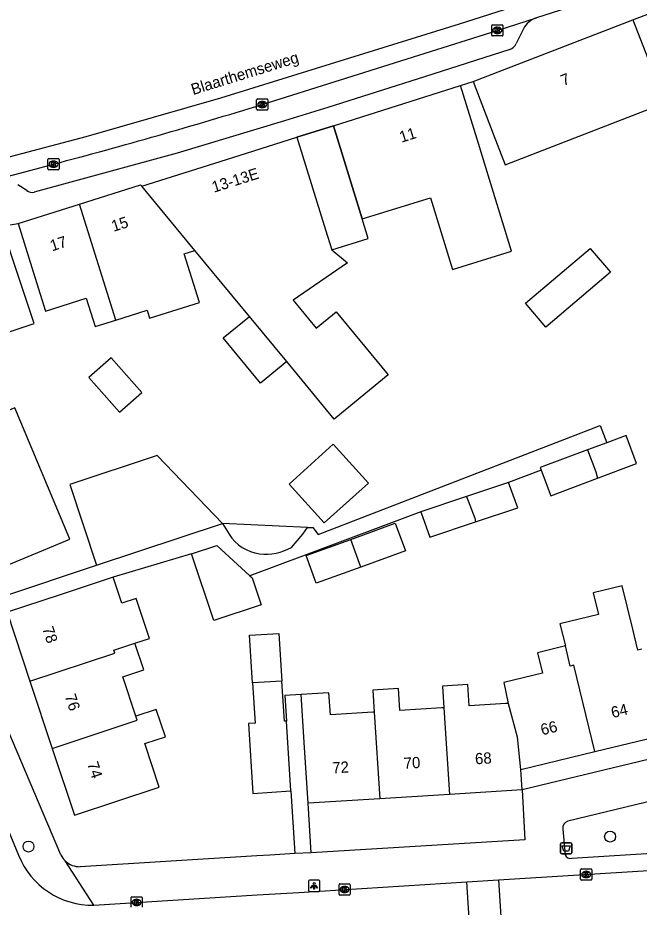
# Model space of a CAD drawing. Extents: x 159053 to 160041, y 380450 to 381422.
# Drawn here: x 159587.2 to 159642.7, y 381259.6 to 381338.9 of the extents above; entities that cross this region are included whole.
import ezdxf

# ---------------------------------------------------------------- set-up
doc = ezdxf.new("R2010")
doc.units = 0
for name, color, linetype in [('IMGEO_Afvalbak', 7, 'Continuous'), ('IMGEO_Boom', 7, 'Continuous'), ('IMGEO_Groenvoorziening', 7, 'Continuous'), ('IMGEO_Kolk', 7, 'Continuous'), ('IMGEO_Lichtpunt', 7, 'Continuous'), ('IMGEO_Openbare_ruimte_label', 7, 'Continuous'), ('IMGEO_Pand', 7, 'Continuous'), ('IMGEO_Pand_nummerreeks', 7, 'Continuous'), ('IMGEO_Pand_overbouw', 7, 'Continuous'), ('IMGEO_Rijbaan_lokaal_gesloten', 7, 'Continuous'), ('IMGEO_Rijbaan_lokaal_open', 7, 'Continuous'), ('IMGEO_Voetpad_open', 7, 'Continuous')]:
    doc.layers.add(name, color=color, linetype=linetype)

msp = doc.modelspace()

# ---------------------------------------------------------------- linework, layer by layer
at = {"layer": 'IMGEO_Afvalbak'}
for p, q in [((159635.654, 381264.415), (159635.654, 381265.215)), ((159635.654, 381265.215), (159635.654, 381264.415)), ((159635.754, 381265.315), (159636.544, 381265.315)), ((159636.544, 381265.315), (159635.754, 381265.315)), ((159636.644, 381265.215), (159636.644, 381264.415)), ((159636.644, 381264.415), (159636.644, 381265.215)), ((159636.544, 381264.315), (159635.754, 381264.315)), ((159635.754, 381264.315), (159636.544, 381264.315))]:
    msp.add_line(p, q, dxfattribs=at)
msp.add_lwpolyline([(159635.797, 381265.029), (159636.501, 381265.029), (159636.352, 381264.559), (159635.946, 381264.559), (159635.797, 381265.029)], dxfattribs=at)
for centre, start, end in [((159635.754, 381265.215), 90, 180), ((159635.754, 381265.215), 90, 180), ((159636.544, 381265.215), 0, 90), ((159636.544, 381265.215), 360, 90), ((159635.754, 381264.415), 180, 270), ((159635.754, 381264.415), 180, 270), ((159636.544, 381264.415), 270, 0), ((159636.544, 381264.415), 270, 0)]:
    msp.add_arc(centre, 0.1, start, end, dxfattribs=at)
at = {"layer": 'IMGEO_Boom'}
for centre in [(159640.075, 381265.86), (159588.17, 381264.972)]:
    msp.add_circle(centre, 0.489, dxfattribs=at)
at = {"layer": 'IMGEO_Groenvoorziening'}
msp.add_lwpolyline([(159613.057, 381293.464), (159605.492, 381293.805)], dxfattribs=at)
at = {"layer": 'IMGEO_Kolk'}
for p, q in [((159629.508, 381337.4), (159629.508, 381338.252)), ((159629.583, 381338.326), (159630.435, 381338.326)), ((159629.996, 381338.106), (159630.021, 381338.106)), ((159630.509, 381338.252), (159630.509, 381337.4)), ((159630.435, 381337.326), (159629.583, 381337.326)), ((159630.019, 381337.546), (159629.994, 381337.546)), ((159608.532, 381330.782), (159608.532, 381331.634)), ((159608.607, 381331.708), (159609.459, 381331.708)), ((159609.02, 381331.488), (159609.045, 381331.488)), ((159609.533, 381331.634), (159609.533, 381330.782)), ((159609.459, 381330.708), (159608.607, 381330.708)), ((159609.043, 381330.928), (159609.018, 381330.928)), ((159589.906, 381325.458), (159589.906, 381326.31)), ((159589.981, 381326.384), (159590.833, 381326.384)), ((159590.394, 381326.164), (159590.419, 381326.164)), ((159590.907, 381326.31), (159590.907, 381325.458)), ((159590.833, 381325.384), (159589.981, 381325.384)), ((159590.417, 381325.604), (159590.392, 381325.604)), ((159637.443, 381262.052), (159637.443, 381262.904)), ((159637.518, 381262.978), (159638.37, 381262.978)), ((159637.931, 381262.758), (159637.956, 381262.758)), ((159638.444, 381262.904), (159638.444, 381262.052)), ((159615.881, 381260.71), (159615.881, 381261.562)), ((159615.956, 381261.636), (159616.808, 381261.636)), ((159616.882, 381261.562), (159616.882, 381260.71)), ((159638.37, 381261.978), (159637.518, 381261.978)), ((159637.954, 381262.198), (159637.929, 381262.198)), ((159616.392, 381260.856), (159616.367, 381260.856)), ((159616.369, 381261.416), (159616.394, 381261.416)), ((159597.32, 381259.555), (159597.32, 381260.407)), ((159597.395, 381260.481), (159598.247, 381260.481)), ((159597.808, 381260.261), (159597.833, 381260.261)), ((159598.321, 381260.407), (159598.321, 381259.555)), ((159616.808, 381260.636), (159615.956, 381260.636)), ((159597.831, 381259.701), (159597.806, 381259.701))]:
    msp.add_line(p, q, dxfattribs=at)
for points in [[(159629.508, 381337.4), (159629.508, 381338.252)], [(159629.583, 381338.326), (159630.435, 381338.326)], [(159629.829, 381338.026), (159629.952, 381338.026), (159629.952, 381337.875), (159630.082, 381338.026), (159630.246, 381338.026), (159630.1, 381337.875), (159630.253, 381337.626), (159630.101, 381337.626), (159630.016, 381337.79), (159629.952, 381337.723), (159629.952, 381337.626), (159629.829, 381337.626), (159629.829, 381338.026)], [(159630.509, 381338.252), (159630.509, 381337.4)], [(159630.435, 381337.326), (159629.583, 381337.326)], [(159608.532, 381330.782), (159608.532, 381331.634)], [(159608.607, 381331.708), (159609.459, 381331.708)], [(159608.853, 381331.408), (159608.976, 381331.408), (159608.976, 381331.257), (159609.106, 381331.408), (159609.27, 381331.408), (159609.124, 381331.257), (159609.277, 381331.008), (159609.125, 381331.008), (159609.04, 381331.172), (159608.976, 381331.105), (159608.976, 381331.008), (159608.853, 381331.008), (159608.853, 381331.408)], [(159609.533, 381331.634), (159609.533, 381330.782)], [(159609.459, 381330.708), (159608.607, 381330.708)], [(159589.906, 381325.458), (159589.906, 381326.31)], [(159589.981, 381326.384), (159590.833, 381326.384)], [(159590.227, 381326.084), (159590.35, 381326.084), (159590.35, 381325.933), (159590.48, 381326.084), (159590.644, 381326.084), (159590.498, 381325.933), (159590.651, 381325.684), (159590.499, 381325.684), (159590.414, 381325.848), (159590.35, 381325.781), (159590.35, 381325.684), (159590.227, 381325.684), (159590.227, 381326.084)], [(159590.907, 381326.31), (159590.907, 381325.458)], [(159590.833, 381325.384), (159589.981, 381325.384)], [(159637.443, 381262.052), (159637.443, 381262.904)], [(159637.518, 381262.978), (159638.37, 381262.978)], [(159637.764, 381262.678), (159637.887, 381262.678), (159637.887, 381262.527), (159638.017, 381262.678), (159638.181, 381262.678), (159638.035, 381262.527), (159638.188, 381262.278), (159638.036, 381262.278), (159637.951, 381262.442), (159637.887, 381262.375), (159637.887, 381262.278), (159637.764, 381262.278), (159637.764, 381262.678)], [(159638.444, 381262.904), (159638.444, 381262.052)], [(159615.881, 381260.71), (159615.881, 381261.562)], [(159615.956, 381261.636), (159616.808, 381261.636)], [(159616.882, 381261.562), (159616.882, 381260.71)], [(159638.37, 381261.978), (159637.518, 381261.978)], [(159616.202, 381261.336), (159616.325, 381261.336), (159616.325, 381261.185), (159616.455, 381261.336), (159616.619, 381261.336), (159616.473, 381261.185), (159616.626, 381260.936), (159616.474, 381260.936), (159616.389, 381261.1), (159616.325, 381261.033), (159616.325, 381260.936), (159616.202, 381260.936), (159616.202, 381261.336)], [(159597.32, 381259.555), (159597.32, 381260.407)], [(159597.395, 381260.481), (159598.247, 381260.481)], [(159597.641, 381260.181), (159597.764, 381260.181), (159597.764, 381260.03), (159597.894, 381260.181), (159598.058, 381260.181), (159597.912, 381260.03), (159598.065, 381259.781), (159597.913, 381259.781), (159597.828, 381259.945), (159597.764, 381259.878), (159597.764, 381259.781), (159597.641, 381259.781), (159597.641, 381260.181)], [(159598.321, 381260.407), (159598.321, 381259.555)], [(159616.808, 381260.636), (159615.956, 381260.636)]]:
    msp.add_lwpolyline(points, dxfattribs=at)
for centre, start, end in [((159629.585, 381338.25), 91.55205, 178.44795), ((159629.585, 381338.25), 91.55205, 178.44795), ((159630.433, 381338.25), 1.55205, 88.44795), ((159630.433, 381338.25), 1.55205, 88.44795), ((159629.585, 381337.402), 181.55205, 268.44795), ((159629.585, 381337.402), 181.55205, 268.44795), ((159630.433, 381337.402), 271.55205, 358.44795), ((159630.433, 381337.402), 271.55205, 358.44795), ((159608.609, 381331.632), 91.55205, 178.44795), ((159608.609, 381331.632), 91.55205, 178.44795), ((159609.457, 381331.632), 1.55205, 88.44795), ((159609.457, 381331.632), 1.55205, 88.44795), ((159608.609, 381330.784), 181.55205, 268.44795), ((159608.609, 381330.784), 181.55205, 268.44795), ((159609.457, 381330.784), 271.55205, 358.44795), ((159609.457, 381330.784), 271.55205, 358.44795), ((159589.983, 381326.308), 91.55205, 178.44795), ((159589.983, 381326.308), 91.55205, 178.44795), ((159590.831, 381326.308), 1.55205, 88.44795), ((159590.831, 381326.308), 1.55205, 88.44795), ((159589.983, 381325.46), 181.55205, 268.44795), ((159589.983, 381325.46), 181.55205, 268.44795), ((159590.831, 381325.46), 271.55205, 358.44795), ((159590.831, 381325.46), 271.55205, 358.44795), ((159637.52, 381262.902), 91.55205, 178.44795), ((159637.52, 381262.902), 91.55205, 178.44795), ((159638.368, 381262.902), 1.55205, 88.44795), ((159638.368, 381262.902), 1.55205, 88.44795), ((159615.958, 381261.56), 91.55205, 178.44795), ((159615.958, 381261.56), 91.55205, 178.44795), ((159616.806, 381261.56), 1.55205, 88.44795), ((159616.806, 381261.56), 1.55205, 88.44795), ((159637.52, 381262.054), 181.55205, 268.44795), ((159637.52, 381262.054), 181.55205, 268.44795), ((159638.368, 381262.054), 271.55205, 358.44795), ((159638.368, 381262.054), 271.55205, 358.44795), ((159615.958, 381260.712), 181.55205, 268.44795), ((159615.958, 381260.712), 181.55205, 268.44795), ((159616.806, 381260.712), 271.55205, 358.44795), ((159616.806, 381260.712), 271.55205, 358.44795), ((159597.397, 381260.405), 91.55205, 178.44795), ((159597.397, 381260.405), 91.55205, 178.44795), ((159598.245, 381260.405), 1.55205, 88.44795), ((159598.245, 381260.405), 1.55205, 88.44795)]:
    msp.add_arc(centre, 0.0765, start, end, dxfattribs=at)
for centre, major_axis, ratio, start_param, end_param in [((159629.995, 381337.826), (-0.387, 0.002), 0.722429, 4.712389, 7.853982), ((159630.02, 381337.826), (-0.39, 0.002), 0.717154, 1.570796, 4.712389), ((159609.019, 381331.208), (-0.387, 0.002), 0.722429, 4.712389, 7.853982), ((159609.044, 381331.208), (-0.39, 0.002), 0.717154, 1.570796, 4.712389), ((159590.393, 381325.884), (-0.387, 0.002), 0.722429, 4.712389, 7.853982), ((159590.418, 381325.884), (-0.39, 0.002), 0.717154, 1.570796, 4.712389), ((159637.93, 381262.478), (-0.387, 0.002), 0.722429, 4.712389, 7.853982), ((159637.955, 381262.478), (-0.39, 0.002), 0.717154, 1.570796, 4.712389), ((159616.368, 381261.136), (-0.387, 0.002), 0.722429, 4.712389, 7.853982), ((159616.393, 381261.136), (-0.39, 0.002), 0.717154, 1.570796, 4.712389), ((159597.807, 381259.981), (-0.387, 0.002), 0.722429, 4.712389, 7.853982), ((159597.832, 381259.981), (-0.39, 0.002), 0.717154, 1.570796, 4.712389)]:
    msp.add_ellipse(centre, major_axis=major_axis, ratio=ratio, start_param=start_param, end_param=end_param, dxfattribs=at)
at = {"layer": 'IMGEO_Lichtpunt'}
for p, q in [((159613.164, 381261.871), (159613.164, 381261.064)), ((159613.164, 381261.871), (159613.164, 381261.064)), ((159614.066, 381261.966), (159613.258, 381261.966)), ((159614.066, 381261.966), (159613.258, 381261.966)), ((159614.16, 381261.064), (159614.16, 381261.871)), ((159614.16, 381261.064), (159614.16, 381261.871)), ((159613.258, 381260.97), (159614.066, 381260.97)), ((159613.258, 381260.97), (159614.066, 381260.97))]:
    msp.add_line(p, q, dxfattribs=at)
for points in [[(159613.538, 381261.535), (159613.577, 381261.507), (159613.389, 381261.245), (159613.351, 381261.272), (159613.538, 381261.535)], [(159613.75, 381261.507), (159613.788, 381261.534), (159613.975, 381261.272), (159613.936, 381261.244), (159613.75, 381261.507)], [(159613.64, 381261.487), (159613.687, 381261.487), (159613.687, 381261.165), (159613.64, 381261.165), (159613.64, 381261.487)]]:
    msp.add_lwpolyline(points, dxfattribs=at)
msp.add_circle((159613.663, 381261.669), 0.0994, dxfattribs=at)
for centre, start, end in [((159613.258, 381261.871), 90, 180), ((159613.258, 381261.871), 90, 180), ((159614.066, 381261.871), 0, 90), ((159614.066, 381261.871), 0, 90), ((159613.258, 381261.064), 180, 270), ((159613.258, 381261.064), 180, 270), ((159614.066, 381261.064), 270, 0), ((159614.066, 381261.064), 270, 360)]:
    msp.add_arc(centre, 0.0946, start, end, dxfattribs=at)
at = {"layer": 'IMGEO_Pand'}
for points in [[(159642.115, 381338.761), (159649.123, 381341.466), (159649.689, 381340.025), (159649.793, 381340.059)], [(159627.838, 381333.25), (159642.115, 381338.761)], [(159642.115, 381338.761), (159644.996, 381331.342)], [(159627.838, 381333.25), (159629.645, 381328.588), (159630.72, 381325.811), (159644.996, 381331.342)], [(159615.385, 381329.317), (159626.721, 381332.894)], [(159615.385, 381329.317), (159617.951, 381321.001), (159624.037, 381322.883), (159626.009, 381316.492), (159631.283, 381318.11), (159629.311, 381324.5), (159628.195, 381328.117), (159626.721, 381332.894)], [(159598.276, 381323.919), (159606.958, 381326.659), (159612.131, 381328.291)], [(159612.131, 381328.291), (159614.685, 381320.012), (159615.233, 381318.234), (159616.629, 381317.077), (159611.785, 381313.732), (159613.844, 381311.229), (159615.637, 381312.704), (159620.255, 381307.091), (159615.59, 381303.253), (159615.438, 381303.128), (159611.211, 381308.257)], [(159592.718, 381322.313), (159598.171, 381324.046), (159598.276, 381323.919)], [(159603.028, 381318.186), (159598.276, 381323.919)], [(159587.241, 381320.572), (159592.718, 381322.313)], [(159595.973, 381311.971), (159592.718, 381322.313)], [(159580.378, 381308.9), (159588.667, 381311.658), (159587.357, 381315.596), (159585.778, 381320.34)], [(159587.241, 381320.572), (159588.74, 381315.803), (159589.693, 381312.771), (159593.316, 381313.91), (159594.11, 381311.386), (159595.973, 381311.971)], [(159595.973, 381311.971), (159598.747, 381312.843), (159598.97, 381312.133), (159603.436, 381313.536), (159602.069, 381317.885), (159603.028, 381318.186)], [(159607.883, 381312.296), (159603.028, 381318.186)], [(159632.526, 381313.471), (159638.289, 381318.366), (159640.102, 381316.232), (159634.339, 381311.337), (159632.526, 381313.471)], [(159611.211, 381308.257), (159608.879, 381306.335), (159605.551, 381310.374), (159607.883, 381312.296)], [(159611.211, 381308.257), (159607.883, 381312.296)], [(159596.294, 381303.748), (159598.273, 381305.494), (159595.538, 381308.597), (159593.558, 381306.849), (159596.294, 381303.748)], [(159584.852, 381289.503), (159585.601, 381289.815), (159591.849, 381292.42), (159586.961, 381304.139), (159580.713, 381301.534), (159580.076, 381301.268), (159579.012, 381303.783), (159577.735, 381303.358)], [(159638.961, 381297.847), (159642.438, 381299.152), (159641.494, 381301.665), (159639.78, 381301.021)], [(159614.566, 381293.853), (159611.433, 381297.318), (159615.374, 381300.881), (159618.507, 381297.417), (159614.566, 381293.853)], [(159639.78, 381301.021), (159638.065, 381300.377)], [(159605.492, 381293.805), (159599.66, 381299.862), (159591.857, 381297.275), (159594.243, 381290.076)], [(159638.065, 381300.377), (159633.84, 381298.791), (159633.927, 381298.559)], [(159638.065, 381300.377), (159638.812, 381298.422), (159638.961, 381297.847)], [(159633.927, 381298.559), (159634.783, 381296.278), (159638.961, 381297.847)], [(159631.013, 381297.466), (159627.265, 381296.217)], [(159628.064, 381293.942), (159631.824, 381295.195), (159631.013, 381297.466)], [(159627.265, 381296.217), (159623.182, 381294.856)], [(159627.265, 381296.217), (159628.003, 381294.289), (159628.064, 381293.942)], [(159623.182, 381294.856), (159623.993, 381292.585), (159628.064, 381293.942)], [(159594.243, 381290.076), (159605.492, 381293.805)], [(159616.926, 381292.384), (159620.905, 381293.832), (159621.802, 381291.369), (159617.823, 381289.92)], [(159602.726, 381291.091), (159604.98, 381291.839), (159607.935, 381289.125)], [(159617.823, 381289.92), (159613.843, 381288.472), (159612.947, 381290.936), (159616.926, 381292.384)], [(159617.823, 381289.92), (159616.926, 381292.384)], [(159607.935, 381289.125), (159608.129, 381288.947), (159608.937, 381286.549), (159604.698, 381285.144), (159602.726, 381291.091)], [(159595.72, 381289.016), (159591.003, 381287.453), (159586.256, 381285.879)], [(159597.672, 381283.118), (159598.963, 381283.546), (159597.777, 381287.124), (159596.489, 381286.697), (159595.72, 381289.016)], [(159642.901, 381282.597), (159642.552, 381282.512), (159642.097, 381284.382), (159641.156, 381288.248), (159638.574, 381287.62), (159639.044, 381285.688), (159635.6, 381284.85), (159636.079, 381282.883)], [(159586.256, 381285.879), (159588.298, 381279.72)], [(159608.17, 381279.58), (159607.9, 381283.829), (159610.52, 381283.996), (159610.79, 381279.747)], [(159588.298, 381279.72), (159595.878, 381282.232), (159595.778, 381282.49), (159597.672, 381283.118)], [(159597.744, 381276.606), (159596.581, 381280.113), (159598.462, 381280.737), (159597.672, 381283.118)], [(159636.079, 381282.883), (159633.582, 381282.275), (159634.028, 381280.447), (159630.595, 381279.611), (159630.987, 381277.749)], [(159638.709, 381273.448), (159636.829, 381281.159), (159636.517, 381281.083), (159636.079, 381282.883)], [(159588.298, 381279.72), (159590.284, 381273.73)], [(159608.17, 381279.58), (159608.398, 381275.99), (159607.792, 381275.952), (159608.188, 381269.717), (159611.588, 381269.933)], [(159610.79, 381279.747), (159608.17, 381279.58)], [(159611.192, 381276.168), (159611.018, 381276.157), (159610.79, 381279.747)], [(159625.243, 381277.365), (159625.055, 381277.353), (159621.322, 381277.116), (159621.198, 381279.067), (159618.906, 381278.921), (159619.031, 381276.962)], [(159630.987, 381277.749), (159630.778, 381277.736), (159627.486, 381277.526), (159627.364, 381279.44), (159625.119, 381279.298), (159625.243, 381277.365)], [(159619.031, 381276.962), (159618.912, 381276.954), (159615.112, 381276.713), (159614.987, 381278.694), (159612.502, 381278.536)], [(159613.119, 381268.828), (159612.802, 381273.818), (159612.502, 381278.536)], [(159632.1, 381271.838), (159631.796, 381274.735), (159630.996, 381277.704), (159630.987, 381277.749)], [(159590.284, 381273.73), (159592.263, 381267.763), (159599.841, 381270.276), (159598.552, 381274.162), (159600.386, 381274.77), (159599.576, 381277.214), (159597.744, 381276.606)], [(159590.284, 381273.73), (159597.863, 381276.241), (159597.744, 381276.606)], [(159619.031, 381276.962), (159619.525, 381269.235)], [(159625.243, 381277.365), (159625.74, 381269.63)], [(159611.588, 381269.933), (159611.192, 381276.168)], [(159638.709, 381273.448), (159644.772, 381274.925)], [(159632.1, 381271.838), (159638.709, 381273.448)], [(159632.213, 381270.041), (159632.1, 381271.838)], [(159625.74, 381269.63), (159619.525, 381269.235)], [(159632.213, 381270.041), (159625.74, 381269.63)], [(159619.525, 381269.235), (159613.119, 381268.828)]]:
    msp.add_lwpolyline(points, dxfattribs=at)
at = {"layer": 'IMGEO_Pand_overbouw'}
msp.add_lwpolyline([(159615.385, 381329.317), (159612.131, 381328.291), (159614.685, 381320.012), (159615.233, 381318.234), (159618.496, 381319.235), (159617.951, 381321.001)], close=True, dxfattribs=at)
at = {"layer": 'IMGEO_Rijbaan_lokaal_gesloten'}
for points in [[(159486.249, 381307.229), (159498.232, 381309.125), (159519.334, 381312.605), (159537.334, 381315.754), (159551.245, 381318.435), (159564.404, 381321.209), (159579.772, 381324.783), (159593.307, 381328.356), (159605.338, 381331.789), (159626.628, 381338.418), (159649.891, 381345.846), (159673.107, 381353.416), (159685.932, 381357.579)], [(159686.437, 381355.972), (159683.849, 381355.162), (159673.12, 381351.701), (159667.868, 381349.99), (159666.744, 381349.619), (159654.516, 381345.704), (159647.835, 381343.553), (159646.645, 381343.165), (159633.506, 381338.945)], [(159609.028, 381331.21), (159630.005, 381337.827), (159633.506, 381338.945)], [(159571.419, 381321.15), (159575.262, 381322.073), (159586.275, 381324.778), (159588.402, 381325.36), (159590.403, 381325.885)]]:
    msp.add_lwpolyline(points, dxfattribs=at)
msp.add_arc((159469.985, 381782.299), 472.032, 284.77982, 287.13129, dxfattribs=at)
at = {"layer": 'IMGEO_Rijbaan_lokaal_open'}
for points in [[(159583.704, 381272.806), (159587.281, 381264.197)], [(159630.108, 381261.989), (159657.358, 381263.685)], [(159594.006, 381259.743), (159608.584, 381260.65), (159612.284, 381260.88), (159627.274, 381261.813)], [(159627.274, 381261.813), (159630.108, 381261.989)], [(159627.721, 381254.768), (159627.274, 381261.813)], [(159630.108, 381261.989), (159630.555, 381254.948)]]:
    msp.add_lwpolyline(points, dxfattribs=at)
msp.add_arc((159593.85, 381266.812), 7.071, 201.70505, 271.26155, dxfattribs=at)
at = {"layer": 'IMGEO_Voetpad_open'}
for points in [[(159632.337, 381337.955), (159631.704, 381336.639)], [(159631.123, 381336.106), (159623.52, 381333.664), (159614.897, 381330.949), (159611.01, 381329.738), (159601.428, 381326.867), (159588.668, 381323.369)], [(159626.721, 381332.894), (159627.838, 381333.25)], [(159612.131, 381328.291), (159615.385, 381329.317)], [(159588.035, 381323.533), (159587.216, 381324.05)], [(159585.778, 381320.34), (159587.241, 381320.572)], [(159613.057, 381293.464), (159613.555, 381293.442), (159614.013, 381292.829), (159639.187, 381302.555), (159639.78, 381301.021)], [(159633.927, 381298.559), (159631.013, 381297.466)], [(159623.182, 381294.856), (159612.853, 381290.974), (159607.935, 381289.125)], [(159605.492, 381293.805), (159606.066, 381292.841)], [(159611.646, 381291.675), (159612.65, 381292.854), (159613.057, 381293.464)], [(159602.726, 381291.091), (159595.72, 381289.016)], [(159584.852, 381289.503), (159585.783, 381287.272), (159594.243, 381290.076)], [(159591.061, 381264.236), (159582.388, 381284.596)], [(159662.57, 381279.261), (159662.985, 381277.455), (159632.213, 381270.041)], [(159612.502, 381278.536), (159611.047, 381278.444), (159611.192, 381276.168)], [(159663.047, 381273.688), (159636.306, 381267.227)], [(159611.588, 381269.933), (159611.944, 381264.335)], [(159632.213, 381270.041), (159632.473, 381265.579), (159613.386, 381264.422)], [(159613.386, 381264.422), (159613.119, 381268.828)], [(159635.86, 381266.511), (159636.052, 381264.239)], [(159636.66, 381263.934), (159644.267, 381264.407), (159658.281, 381265.277), (159658.785, 381265.295)], [(159611.944, 381264.335), (159609.704, 381264.199), (159608.543, 381264.128), (159592.783, 381263.173)], [(159613.386, 381264.422), (159611.944, 381264.335)], [(159594.006, 381259.743), (159591.452, 381263.684)]]:
    msp.add_lwpolyline(points, dxfattribs=at)
for centre, radius, start, end in [((159634.13, 381337.023), 2.021, 107.98889, 152.53214), ((159630.758, 381337.087), 1.046, 290.39396, 334.67158), ((159588.528, 381324.131), 0.774, 230.50184, 280.44809), ((159609.294, 381294.91), 3.834, 212.65668, 262.4445), ((159609.324, 381295.903), 4.824, 263.64358, 298.7756), ((159636.462, 381266.633), 0.615, 104.74172, 191.4203), ((159592.739, 381265.01), 1.848, 204.76606, 225.85637), ((159636.52, 381264.413), 0.499, 200.43382, 286.2854), ((159592.72, 381264.997), 1.826, 226.01179, 271.98243)]:
    msp.add_arc(centre, radius, start, end, dxfattribs=at)

# ---------------------------------------------------------------- texts
at = {"layer": 'IMGEO_Openbare_ruimte_label'}
msp.add_text('Blaarthemseweg', height=1, rotation=17.16595, dxfattribs=at).set_placement((159602.861, 381332.046))
at = {"layer": 'IMGEO_Pand_nummerreeks'}
for s, rotation, p in [('7', 21.10656, (159635.901, 381332.846)), ('11', 17.50959, (159621.447, 381327.79)), ('13-13E', 17.50959, (159604.714, 381323.33)), ('15', 17.62991, (159595.753, 381319.836)), ('17', 17.63006, (159590.272, 381318.094)), ('78', 288.3459, (159589.39, 381284.434)), ('76', 288.34476, (159591.391, 381278.399)), ('64', 13.69369, (159640.293, 381276.427)), ('66', 13.69369, (159634.005, 381274.896)), ('70', 3.63255, (159621.684, 381271.897)), ('68', 3.63255, (159628.049, 381272.301)), ('74', 288.34476, (159593.393, 381272.36)), ('72', 3.63255, (159615.313, 381271.492))]:
    msp.add_text(s, height=1, rotation=rotation, dxfattribs=at).set_placement(p)

doc.saveas('drawing.dxf')
